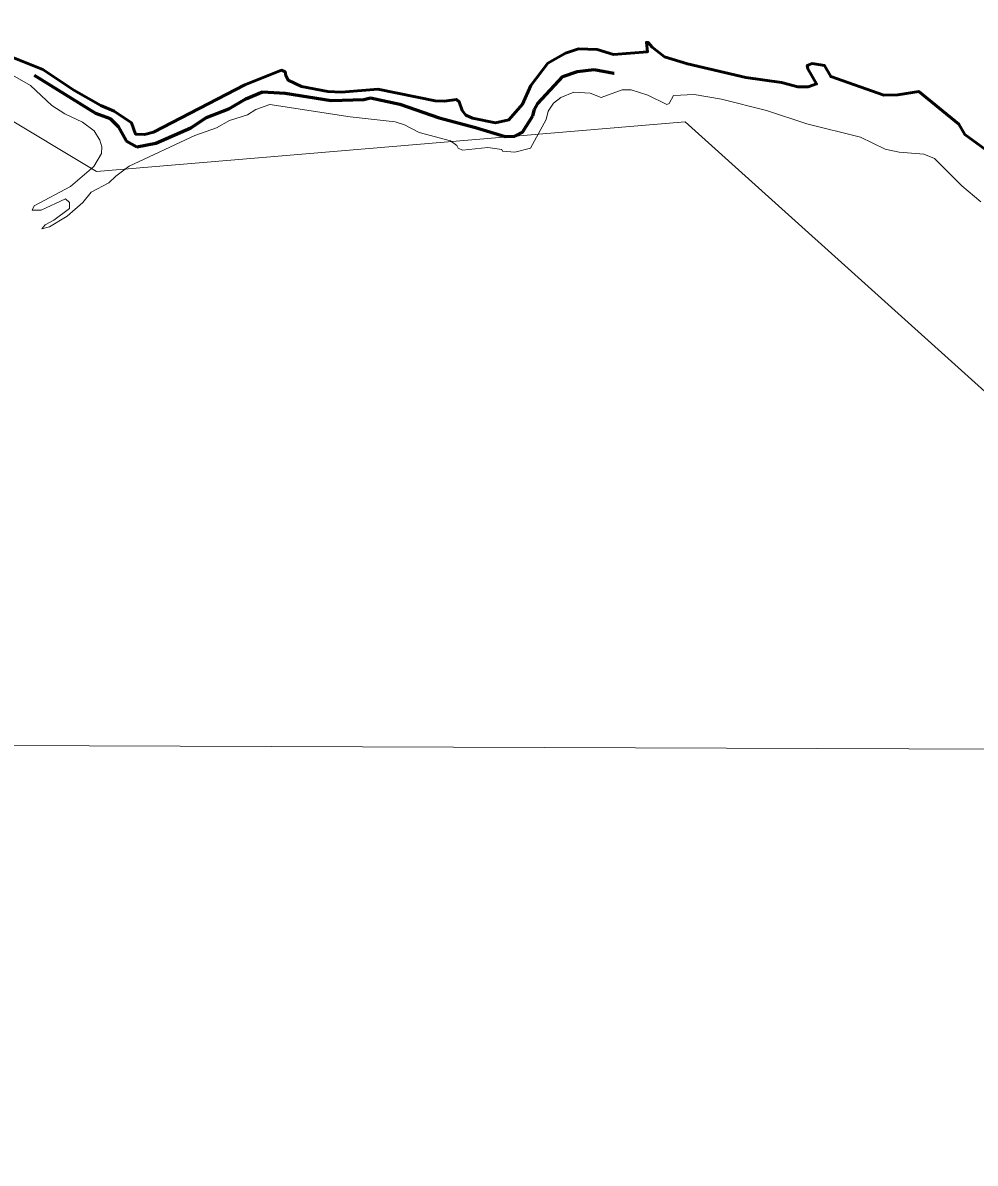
# Model space of a CAD drawing. Extents: x 553962 to 842807, y 8883888 to 9032388.
# Drawn here: x 800524 to 801529, y 9015306 to 9016509 of the extents above; entities that cross this region are included whole.
import ezdxf

# ---------------------------------------------------------------- set-up
doc = ezdxf.new("R2010")
doc.units = 0
doc.header["$LTSCALE"] = 160
doc.linetypes.add('LONG_DASH_SHORT_DASH', pattern=[9.9, 6, -1.2, 1.5, -1.2])
doc.layers.add('60', color=7, linetype='Continuous', lineweight=13)

msp = doc.modelspace()

# ---------------------------------------------------------------- linework, layer by layer
at = {"layer": '60'}
msp.add_line((797891.3, 9015756.1), (834659.9, 9015623.6), dxfattribs=at)
for points in [[(805532, 9014193.1), (804657.2, 9014070.6), (803480.3, 9015047.9), (802604.3, 9015162.8), (801223.2, 9016404.6), (800602, 9016352.1), (800077.1, 9016667.2), (799587.2, 9016220.8), (799447.2, 9016378.3), (799240.9, 9016344.3), (799495, 9016743.7), (799627.2, 9017758.1), (800435.6, 9018176.3), (800971.5, 9019227.8), (802447, 9019708.3), (804094.7, 9021658)], [(801552.1, 9016366.5), (801518.6, 9016391.2), (801512.1, 9016402.1), (801469.9, 9016436.8), (801447.9, 9016433), (801433, 9016432.7), (801376.9, 9016452.4), (801370.3, 9016464.1), (801357.3, 9016466), (801352.1, 9016464.2), (801352.8, 9016460.6), (801362, 9016444.7), (801353, 9016441.6), (801342.2, 9016441.6), (801325, 9016446.2), (801287.4, 9016451.5), (801225.6, 9016465.7), (801201.5, 9016473.1), (801188.3, 9016483.5), (801184.1, 9016488.4), (801182.3, 9016488.4), (801183.5, 9016478.6), (801147.7, 9016475.8), (801130.4, 9016481), (801110.5, 9016481.6), (801097.1, 9016477.1), (801078.3, 9016466.6), (801060.2, 9016443.1), (801051.6, 9016423.1), (801037.2, 9016406.9), (801023, 9016403.7), (800998.8, 9016408.6), (800991.6, 9016411.8), (800987.8, 9016416.6), (800984.7, 9016425.8), (800981.8, 9016428.2), (800969.2, 9016426.4), (800959.4, 9016426.9), (800898.8, 9016439), (800860.4, 9016436.1), (800846, 9016436.7)], [(800846, 9016436.7), (800818.3, 9016441.9), (800804.2, 9016448.5), (800801.7, 9016453.4), (800800.9, 9016457.5), (800797.1, 9016459.1), (800758.4, 9016443.5), (800662.2, 9016393.6), (800652.7, 9016391.1), (800643.2, 9016391.7), (800638.7, 9016403.5), (800620.4, 9016416), (800606.3, 9016421.7), (800577.9, 9016438.1), (800545.1, 9016459.8), (800511.8, 9016473.1)], [(800498.8, 9016462.1), (800532.2, 9016443.1), (800554.7, 9016421.8), (800568.3, 9016412.9), (800587.2, 9016404.3), (800599.5, 9016395.2), (800605.4, 9016385.4), (800607.5, 9016378.4), (800607.2, 9016371.1), (800599.1, 9016357.6), (800574.5, 9016336.5), (800536, 9016315.9)], [(801060.1, 9016376.7), (801076.5, 9016407.1), (801078.7, 9016415.8), (801084.4, 9016424.2), (801092.1, 9016430.4), (801105.6, 9016436), (801123.1, 9016435), (801134.5, 9016430.4), (801156.9, 9016438.3), (801166.1, 9016438.3), (801183.7, 9016432.9), (801204, 9016422.8), (801206.5, 9016424), (801211.1, 9016432.3), (801232.7, 9016433.4), (801261.6, 9016428.5), (801309.2, 9016416.7), (801351.6, 9016402.6), (801408.2, 9016388.4), (801434.4, 9016375.8), (801449.3, 9016372.5), (801475.2, 9016370.7), (801486.5, 9016365.9), (801515.4, 9016337.1), (801535.3, 9016320.2)], [(800536, 9016315.9), (800534, 9016311.6), (800543.3, 9016311.4), (800569, 9016323.4), (800573.4, 9016319.6), (800573.4, 9016313.2), (800556.9, 9016300.8), (800547.8, 9016295.9), (800544.2, 9016291.9), (800552.4, 9016294), (800570.9, 9016305.1), (800587.3, 9016319.7), (800596.1, 9016330.4), (800615, 9016340.2), (800622.1, 9016347.4), (800636.5, 9016357.9), (800705.6, 9016390.3), (800728.6, 9016398.4), (800742.4, 9016406.1), (800761.2, 9016412.1), (800770.1, 9016417.6), (800784.9, 9016422.8), (800869.6, 9016410), (800917.3, 9016404.7), (800927.1, 9016401.6), (800942.5, 9016393.5), (800975.5, 9016384.5), (800982.2, 9016379.8), (800983.6, 9016376.9), (800988.2, 9016374.7), (801014.9, 9016377.4), (801029.9, 9016375.5), (801030.6, 9016373.8), (801043.6, 9016372.5), (801060.1, 9016376.7)]]:
    msp.add_lwpolyline(points, dxfattribs=at)
at = {"layer": '60', "lineweight": 53}
for points in [[(800846, 9016436.7), (800860.4, 9016436.1), (800898.8, 9016439), (800959.4, 9016426.9), (800969.2, 9016426.4), (800981.8, 9016428.2), (800984.7, 9016425.8), (800987.8, 9016416.6), (800991.6, 9016411.8), (800998.8, 9016408.6), (801023, 9016403.7), (801037.2, 9016406.9), (801051.6, 9016423.1), (801060.2, 9016443.1), (801078.3, 9016466.6), (801097.1, 9016477.1), (801110.5, 9016481.6), (801130.4, 9016481), (801147.7, 9016475.8), (801183.5, 9016478.6), (801182.3, 9016488.4), (801184.1, 9016488.4), (801188.3, 9016483.5), (801201.5, 9016473.1), (801225.6, 9016465.7), (801287.4, 9016451.5), (801325, 9016446.2), (801342.2, 9016441.6), (801353, 9016441.6), (801362, 9016444.7), (801352.8, 9016460.6), (801352.1, 9016464.2), (801357.3, 9016466), (801370.3, 9016464.1), (801376.9, 9016452.4), (801433, 9016432.7), (801447.9, 9016433), (801469.9, 9016436.8), (801512.1, 9016402.1), (801518.6, 9016391.2), (801552.1, 9016366.5)], [(800511.8, 9016473.1), (800545.1, 9016459.8), (800577.9, 9016438.1), (800606.3, 9016421.7), (800620.4, 9016416), (800638.7, 9016403.5), (800643.2, 9016391.7), (800652.7, 9016391.1), (800662.2, 9016393.6), (800758.4, 9016443.5), (800797.1, 9016459.1), (800800.9, 9016457.5), (800801.7, 9016453.4), (800804.2, 9016448.5), (800818.3, 9016441.9), (800846, 9016436.7)]]:
    msp.add_lwpolyline(points, dxfattribs=at)
at = {"layer": '60', "linetype": 'LONG_DASH_SHORT_DASH', "lineweight": 60}
msp.add_lwpolyline([(800536.1, 9016453.8), (800600.8, 9016413.7), (800616.2, 9016408.2), (800624.8, 9016399.6), (800633.1, 9016384.5), (800644.6, 9016378.4), (800664.4, 9016382.3), (800701.6, 9016398.3), (800718, 9016409.3), (800741.4, 9016418.2), (800759.6, 9016429), (800777.1, 9016436.3), (800801, 9016434.8), (800849.5, 9016427), (800884.1, 9016428.1), (800891, 9016429.8), (800922.1, 9016423.4), (800963.6, 9016408.9), (801002.1, 9016398.7), (801033.2, 9016389.2), (801043.6, 9016389.4), (801051.4, 9016393.9), (801062.6, 9016410.8), (801064.1, 9016417.7), (801067.6, 9016423.8), (801094, 9016452.5), (801109.7, 9016457.9), (801127.1, 9016459.7), (801147.8, 9016456), (801148.2, 9016456)], dxfattribs=at)

doc.saveas('drawing.dxf')
